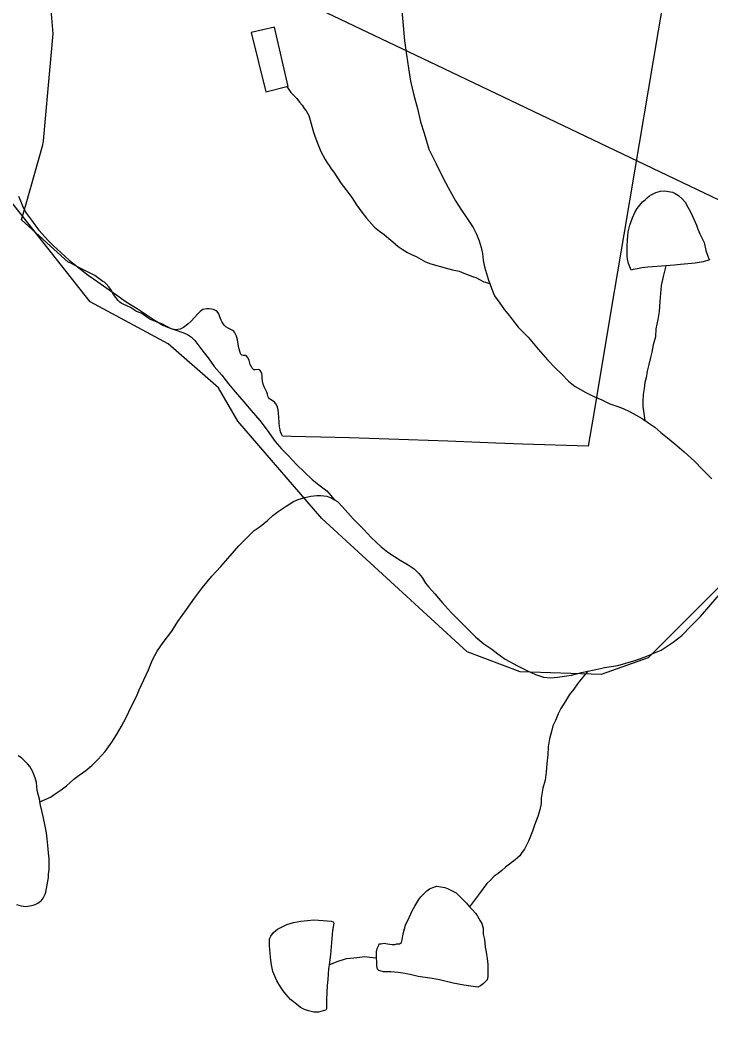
# Model space of a CAD drawing. Extents: x 2001466 to 2224147, y 644118 to 847247.
# Drawn here: x 2049753 to 2051817, y 660503 to 663505 of the extents above; entities that cross this region are included whole.
import ezdxf

# ---------------------------------------------------------------- set-up
doc = ezdxf.new("R2010")
doc.units = 0
for name, color, linetype in [('Exist Boundary Political City Limit New', 7, 'Continuous'), ('Exist Hydrographic Creek Single Shore', 7, 'Continuous'), ('Exist Hydrographic Misc Water Feature', 7, 'Continuous'), ('Exist Utilities Electrical Transmission Line', 7, 'Continuous'), ('Map Preparation Boundary City Limit Buffer Line', 7, 'Continuous')]:
    doc.layers.add(name, color=color, linetype=linetype)

msp = doc.modelspace()

# ---------------------------------------------------------------- linework, layer by layer
at = {"layer": 'Exist Boundary Political City Limit New'}
for points in [[(2051693.8, 663670.6), (2051660.2, 663472.7), (2051630.2, 663295.2), (2051590.4, 663059.1), (2051557.4, 662864.2)], [(2049930.8, 662764.5), (2049904.6, 662778.2), (2049896.5, 662781.9), (2049757.9, 662908.4), (2049771.2, 662955.6), (2049821.6, 663132.6), (2049823.1, 663144.5), (2049837.1, 663299), (2049852, 663464.2), (2049842.1, 663584.5)], [(2051557.4, 662864.2), (2051519.8, 662641.6), (2051469.1, 662341.7), (2051450.6, 662232.1), (2051254.1, 662238), (2051174.9, 662241.2), (2051031.1, 662247), (2050737.9, 662256.4), (2050564.6, 662260.8), (2050537.2, 662261.9), (2050534.2, 662267.4), (2050531.6, 662274.4), (2050528.9, 662285.5), (2050528.1, 662290), (2050525.5, 662331.8), (2050524.1, 662340.9), (2050521.1, 662351.8), (2050517.9, 662358.4), (2050513.8, 662362.9), (2050503.2, 662369.9), (2050498.4, 662373.5), (2050495.1, 662377.2), (2050493.5, 662381.5), (2050492.2, 662386.8), (2050490.4, 662392.8), (2050482.8, 662408.8), (2050479.8, 662417.2), (2050477.9, 662426.2), (2050477, 662434.6), (2050476.8, 662441.9), (2050475.2, 662449.6), (2050471, 662458.1), (2050469.1, 662459.9), (2050466.9, 662460.6), (2050455.4, 662459.5), (2050452, 662460.1), (2050449.6, 662462.1), (2050447, 662465.3), (2050444.4, 662469.2), (2050441.2, 662475.6), (2050438, 662488.1), (2050435.2, 662494.6), (2050431.2, 662500.1), (2050426.5, 662502.6), (2050419.8, 662503.1), (2050415.9, 662504.2), (2050413.1, 662506.3), (2050411.4, 662509.1), (2050407.9, 662521.6), (2050405.9, 662530.7), (2050403.1, 662549.2), (2050400.2, 662560.6), (2050394.1, 662572.9), (2050390.6, 662576.8), (2050375, 662584.4), (2050368.2, 662588.9), (2050363.4, 662593.7), (2050357.1, 662602.2), (2050353.8, 662608.1), (2050349.9, 662618.1), (2050347, 662627), (2050342.1, 662634.1), (2050338.8, 662636.5), (2050334.9, 662638.4), (2050331.1, 662639.7), (2050324.8, 662641.2), (2050317.8, 662642.2), (2050309.8, 662642.3), (2050299.4, 662639.9), (2050291.2, 662634.7), (2050284.1, 662627.7), (2050264.2, 662605.8), (2050255.5, 662597.1), (2050249.2, 662591.9), (2050241.2, 662586.5), (2050231.6, 662581.7), (2050217.6, 662579.2), (2050204.8, 662582.4), (2050176.6, 662597.2), (2050171.1, 662599.7), (2050147.5, 662608.4), (2050141.1, 662611.2), (2050135, 662614.9), (2050121.1, 662625.6), (2050115.5, 662629.1), (2050101.5, 662634.5), (2050082.9, 662646.2), (2050061, 662656.1), (2050055, 662659.6), (2050051.2, 662662.3), (2050046, 662667.1), (2050039, 662675.6), (2050032.6, 662684.9), (2050024.2, 662700.2), (2050018.9, 662708.1), (2050010.9, 662717.1), (2050005.5, 662721.4), (2050000.2, 662723.7), (2049977, 662741.4), (2049930.8, 662764.5)]]:
    msp.add_lwpolyline(points, dxfattribs=at)
at = {"layer": 'Exist Hydrographic Creek Single Shore'}
msp.add_lwpolyline([(2051980.2, 661950.1), (2051630.2, 661599.5), (2051489.1, 661549.9), (2051247.1, 661558.1), (2051089.2, 661617.1), (2050655.1, 662016.3), (2050404.2, 662306.8), (2050346.1, 662406.5), (2050196.2, 662537.4), (2049962.3, 662663.5), (2049720.3, 662970.3), (2049613.3, 662989.9)], dxfattribs=at)
at = {"layer": 'Exist Hydrographic Misc Water Feature'}
for points in [[(2050893.4, 663532.7), (2050897.5, 663488.7), (2050901.8, 663442.7), (2050907.8, 663400.8), (2050913.9, 663360.8), (2050919.9, 663322.8), (2050929.9, 663280.8), (2050940.2, 663240.8), (2050950, 663200.8), (2050960.3, 663166.9), (2050974.2, 663118.9), (2050996.3, 663075), (2051016.4, 663035), (2051032.4, 663005), (2051054.6, 662965.1), (2051072.6, 662937.1), (2051082.7, 662921.1), (2051094.6, 662903.2), (2051106.7, 662885.2), (2051116.7, 662865.2), (2051124.7, 662845.3), (2051130.9, 662825.3), (2051134.8, 662807.3), (2051136.8, 662787.3), (2051140.9, 662767.3), (2051147.1, 662747.4), (2051153, 662727.4), (2051156.9, 662717.4)], [(2050550, 663306.1), (2050554.1, 663306.1), (2050513.7, 663484), (2050443.7, 663467.9), (2050488, 663290), (2050550, 663306.1)], [(2050550, 663306.1), (2050562, 663288.1), (2050574.1, 663276.1), (2050580.1, 663270.1), (2050588.1, 663260.1), (2050596.1, 663250.2), (2050602, 663240.2), (2050608.2, 663234.2), (2050616.2, 663220.2), (2050620.3, 663206.3), (2050626.2, 663184.3), (2050630.1, 663170.3), (2050634.2, 663158.3), (2050644.3, 663132.3), (2050652.3, 663112.3), (2050664.4, 663088.4), (2050670.3, 663078.3), (2050676.5, 663070.4), (2050682.4, 663060.4), (2050690.4, 663050.4)], [(2050690.4, 663050.4), (2050712.6, 663016.4), (2050726.5, 662998.4), (2050744.5, 662974.5), (2050758.7, 662952.5), (2050774.7, 662930.6), (2050788.6, 662912.6), (2050812.6, 662886.6), (2050826.8, 662874.7), (2050840.7, 662864.7), (2050854.9, 662852.7), (2050866.8, 662842.8), (2050882.8, 662828.8), (2050894.8, 662820.8), (2050910.8, 662810.8), (2050922.9, 662804.9), (2050936.9, 662798.9), (2050950.8, 662791), (2050964.8, 662783), (2050980.8, 662777), (2051023, 662765.1), (2051044.9, 662759.1), (2051065, 662755.1), (2051079, 662749.2), (2051105, 662739.2), (2051114.9, 662735.3), (2051138.9, 662723.3), (2051156.9, 662717.4)], [(2049748.8, 662978.6), (2049754.8, 662964.7), (2049762.8, 662944.7), (2049772.8, 662926.7), (2049787, 662906.7), (2049797, 662892.7), (2049808.9, 662876.8), (2049837, 662846.8), (2049853, 662830.9), (2049875.1, 662810.9), (2049901.2, 662787), (2049929.1, 662765), (2049957.1, 662743), (2049985.2, 662723.1), (2050019.3, 662699.2), (2050045.3, 662681.3), (2050067.3, 662665.3), (2050083.3, 662655.3), (2050103.3, 662643.4), (2050133.3, 662623.4), (2050157.3, 662607.5), (2050179.4, 662593.5), (2050193.4, 662587.6), (2050239.5, 662571.6), (2050253.4, 662565.7), (2050265.5, 662557.7), (2050275.4, 662547.7), (2050287.5, 662531.7), (2050299.4, 662515.7), (2050315.6, 662495.8), (2050333.6, 662469.8), (2050355.6, 662443.9), (2050375.7, 662417.9), (2050395.8, 662393.9), (2050421.8, 662364), (2050443.7, 662338.1), (2050469.8, 662308.1), (2050491.9, 662280.2), (2050515.9, 662246.2), (2050534, 662224.3), (2050554.1, 662204.3), (2050580.1, 662176.3), (2050626.2, 662132.5), (2050646.1, 662116.5), (2050670.1, 662098.5), (2050692.6, 662071.9), (2050702.1, 662066.6)], [(2051682.9, 662770.3), (2051656.8, 662768.3), (2051628.9, 662766.2), (2051610.9, 662764.2), (2051602.9, 662762.2), (2051584.8, 662760.1), (2051578.9, 662758.1), (2051574.8, 662768.1), (2051570.9, 662778.1), (2051568.6, 662790.1), (2051566.8, 662800.1), (2051566.8, 662814.1), (2051566.8, 662828.1), (2051568.6, 662848.1), (2051570.5, 662872.1), (2051574.6, 662892.1), (2051582.6, 662914.1), (2051590.4, 662930.1), (2051596.5, 662942.1), (2051604.5, 662952.1), (2051612.5, 662962.1), (2051620.5, 662968.1), (2051626.5, 662974.1), (2051634.3, 662980.2), (2051640.4, 662984.2), (2051652.3, 662990.2), (2051666.3, 662994.2), (2051678.4, 662994.3), (2051690.2, 662992.3), (2051702.3, 662990.3), (2051710.3, 662986.3), (2051720.4, 662980.3), (2051732.3, 662970.3), (2051740.5, 662960.4), (2051748.5, 662946.4), (2051756.5, 662932.4), (2051766.5, 662910.4), (2051774.5, 662892.5), (2051778.6, 662880.5), (2051784.6, 662866.5), (2051796.7, 662840.5), (2051802.6, 662816.6), (2051808.8, 662796.6), (2051812.7, 662788.6), (2051794.6, 662782.5), (2051770.6, 662778.5), (2051748.7, 662776.4), (2051726.7, 662774.4), (2051708.7, 662772.4), (2051682.9, 662770.3)], [(2051682.9, 662770.3), (2051674.9, 662738.3), (2051668.9, 662712.3), (2051666.9, 662688.3), (2051665, 662664.3), (2051663.2, 662634.3), (2051659.1, 662610.3), (2051653.1, 662582.3), (2051651.3, 662558.3), (2051645.1, 662534.3), (2051641.2, 662512.3), (2051637.3, 662496.3), (2051631.4, 662476.3), (2051627.3, 662456.3), (2051623.4, 662436.3), (2051619.5, 662422.3), (2051617.5, 662404.3), (2051615.4, 662386.3), (2051613.6, 662366.3), (2051613.6, 662350.3), (2051615.6, 662336.3), (2051617.7, 662322.3), (2051620.3, 662308.4), (2051623.6, 662306.3)], [(2051156.9, 662717.4), (2051163.1, 662701.3), (2051171.1, 662681.3), (2051187, 662659.4), (2051201, 662639.4), (2051215.1, 662621.5), (2051227.2, 662605.5), (2051241.2, 662587.5), (2051271.1, 662557.6), (2051301.3, 662521.6), (2051329.4, 662489.7), (2051351.5, 662465.7), (2051371.4, 662447.8), (2051391.5, 662425.8), (2051411.4, 662409.8), (2051443.4, 662391.9), (2051467.6, 662379.9), (2051491.5, 662370.1), (2051515.5, 662358.1), (2051539.5, 662350.1), (2051555.5, 662344.2), (2051575.6, 662334.2), (2051593.7, 662324.2), (2051611.5, 662314.3), (2051620.3, 662308.4), (2051623.6, 662306.3)], [(2051623.6, 662306.3), (2051631.6, 662300.3), (2051649.6, 662288.3), (2051667.7, 662272.3), (2051687.8, 662256.4), (2051709.7, 662238.5), (2051737.8, 662214.5), (2051767.8, 662186.6), (2051791.7, 662162.6), (2051819.8, 662134.7)], [(2049812, 661169.1), (2049844, 661183.2), (2049858.1, 661193.2), (2049875.9, 661205.2), (2049891.9, 661217.3), (2049913.9, 661237.3), (2049929.9, 661249.3), (2049949.8, 661263.4), (2049967.8, 661277.4), (2049985.9, 661295.4), (2050007.8, 661319.4), (2050027.7, 661347.5), (2050041.6, 661369.5), (2050055.6, 661393.5), (2050071.6, 661423.6), (2050085.5, 661453.6), (2050101.5, 661483.6), (2050109.5, 661503.6), (2050123.2, 661533.6), (2050137.4, 661563.6), (2050149.3, 661593.6), (2050163.2, 661619.7), (2050181.1, 661645.7), (2050207.1, 661679.7), (2050224.9, 661707.7), (2050251, 661743.8), (2050274.8, 661777.9), (2050298.8, 661809.9), (2050326.6, 661843.9), (2050352.7, 661872), (2050380.6, 661904), (2050406.6, 661934.1), (2050426.5, 661954.2), (2050452.3, 661980.1), (2050470.4, 661992.2), (2050492.5, 662010.2), (2050508.3, 662024.3), (2050524.3, 662036.3), (2050548.3, 662052.3), (2050570.3, 662066.4), (2050584.4, 662072.4), (2050604.3, 662078.4), (2050622.1, 662082.5), (2050640.2, 662084.5), (2050652.3, 662084.5), (2050670.1, 662082.5), (2050684.3, 662076.6), (2050692.6, 662071.9), (2050702.1, 662066.6)], [(2050702.1, 662066.6), (2050716.2, 662050.6), (2050748.2, 662014.7), (2050780.4, 661982.8), (2050802.4, 661958.8), (2050832.5, 661930.9), (2050852.4, 661914.9), (2050888.5, 661891), (2050912.5, 661877), (2050930.5, 661865.1), (2050944.5, 661851.1), (2050954.5, 661839.1), (2050964.8, 661823.1), (2050974.6, 661811.1), (2050992.7, 661791.2), (2051014.6, 661765.3), (2051040.8, 661735.3), (2051068.7, 661707.3), (2051092.9, 661683.4), (2051114.9, 661661.4), (2051138.9, 661641.5), (2051162.9, 661625.5), (2051180.9, 661611.6), (2051203, 661595.7), (2051239.1, 661575.7), (2051267, 661561.8), (2051293.1, 661549.8), (2051317.1, 661541.9), (2051339, 661539.9), (2051359.1, 661541.9), (2051373, 661544), (2051401.1, 661548.1), (2051431.1, 661556.1), (2051449.1, 661560.1)], [(2051449.1, 661560.1), (2051487, 661568.1), (2051499.1, 661570.3), (2051538.9, 661576.3), (2051586.9, 661590.3), (2051604.9, 661596.4), (2051631, 661606.4), (2051648.8, 661614.5), (2051668.9, 661622.5), (2051686.8, 661634.5), (2051704.8, 661646.5), (2051730.8, 661666.6), (2051758.7, 661694.7), (2051786.6, 661722.7), (2051816.6, 661758.7), (2051842.6, 661788.8)], [(2051449.1, 661560.1), (2051425.1, 661530.1), (2051419, 661522), (2051407.3, 661506), (2051395.2, 661490), (2051383.1, 661470), (2051369.3, 661448), (2051361.3, 661432), (2051353.3, 661412), (2051345.3, 661396), (2051341.5, 661379.9), (2051335.5, 661357.9), (2051331.4, 661333.9), (2051329.6, 661309.9), (2051327.5, 661283.9), (2051325.5, 661257.9), (2051321.8, 661233.9), (2051315.6, 661209.9), (2051309.9, 661179.9), (2051309.9, 661163.9), (2051305.8, 661145.9), (2051299.8, 661125.9), (2051290, 661099.9), (2051283.8, 661081.9), (2051271.9, 661051.8), (2051266, 661039.8), (2051260, 661027.8), (2051252, 661017.8), (2051246.1, 661007.8), (2051232.2, 660995.8), (2051204.1, 660973.8), (2051192.2, 660963.7), (2051182.1, 660955.7), (2051170.2, 660947.7), (2051158.3, 660935.7), (2051148.3, 660925.7), (2051126.4, 660895.7), (2051096.4, 660855.6)], [(2049812, 661169.1), (2049812, 661173.1), (2049804, 661203.1), (2049801.9, 661227), (2049798, 661241), (2049790, 661261.1), (2049782, 661275), (2049775.9, 661283), (2049765.8, 661293), (2049757.8, 661301), (2049747.8, 661306.9)], [(2049742.7, 660863.1), (2049756.6, 660859.1), (2049770.8, 660857.1), (2049782.6, 660859.1), (2049792.7, 660861.1), (2049798.6, 660863.1), (2049806.6, 660867.1), (2049810.7, 660869.2), (2049816.5, 660873.2), (2049822.6, 660881.2), (2049828.6, 660893.2), (2049830.6, 660899.2), (2049834.5, 660921.2), (2049838.4, 660943.2), (2049838.4, 660953.2), (2049840.5, 660967.2), (2049840.5, 660999.2), (2049838.2, 661017.2), (2049836.4, 661039.2), (2049834.3, 661059.2), (2049832.3, 661077.2), (2049828.2, 661097.1), (2049822.2, 661125.1), (2049814, 661159.1), (2049812, 661169.1)], [(2050818.6, 660703.1), (2050818.6, 660709.1), (2050818.6, 660721.1), (2050820.6, 660731.1), (2050824.7, 660741.1), (2050826.6, 660745.1), (2050830.7, 660745.1), (2050840.7, 660747.1), (2050850.6, 660745.2), (2050864.7, 660743.2), (2050872.7, 660743.2), (2050878.6, 660745.2), (2050886.6, 660745.2), (2050892.6, 660749.2), (2050894.6, 660757.2), (2050896.5, 660769.2), (2050898.5, 660779.2), (2050904.5, 660801.2), (2050916.6, 660825.3), (2050924.4, 660843.3), (2050932.4, 660857.3), (2050938.3, 660867.3), (2050944.5, 660877.3), (2050950.4, 660885.3), (2050956.4, 660891.3), (2050962.3, 660897.3), (2050968.3, 660903.3), (2050976.3, 660909.3), (2050986.3, 660913.3), (2050998.2, 660917.4), (2051010.3, 660915.4), (2051022.2, 660913.4), (2051032.2, 660909.5), (2051044.3, 660903.5), (2051056.2, 660897.5), (2051064.2, 660889.5), (2051072.2, 660881.5), (2051086.4, 660867.5), (2051096.4, 660855.6)], [(2051096.4, 660855.6), (2051102.4, 660849.6), (2051114.5, 660835.6), (2051120.4, 660827.7), (2051128.4, 660813.7), (2051132.5, 660805.7), (2051136.6, 660791.7), (2051136.6, 660773.7), (2051140.5, 660757.7), (2051142.6, 660735.6), (2051144.6, 660725.7), (2051146.7, 660713.7), (2051148.7, 660701.7), (2051150.5, 660683.7), (2051150.8, 660659.7), (2051150.8, 660647.7), (2051148.7, 660637.7), (2051142.8, 660631.7), (2051136.8, 660625.7), (2051128.8, 660619.7), (2051120.8, 660615.6), (2051106.9, 660617.6), (2051078.8, 660621.6), (2051046.8, 660627.5), (2051006.8, 660637.5), (2050984.9, 660641.4), (2050942.8, 660647.4), (2050918.8, 660653.3), (2050896.7, 660657.2), (2050882.8, 660659.2), (2050860.8, 660661.2), (2050838.9, 660661.2), (2050824.7, 660665.1), (2050820.8, 660669.1), (2050818.8, 660679.1), (2050818.8, 660691.1), (2050818.6, 660703.1)], [(2050676.9, 660682.8), (2050674.8, 660670.8), (2050673, 660638.9), (2050670.9, 660620.8), (2050669.1, 660578.8), (2050669.1, 660550.8), (2050667, 660546.8), (2050659, 660544.8), (2050645.1, 660540.8), (2050630.9, 660540.8), (2050615, 660544.7), (2050603.1, 660548.7), (2050591, 660554.7), (2050579.1, 660564.6), (2050561, 660578.6), (2050546.9, 660594.6), (2050538.9, 660604.6), (2050530.9, 660616.6), (2050520.8, 660634.5), (2050514.9, 660648.5), (2050508.9, 660662.5), (2050504.8, 660682.5), (2050502.8, 660696.5), (2050500.7, 660716.5), (2050498.7, 660740.5), (2050498.7, 660750.5), (2050498.7, 660760.4), (2050502.6, 660768.4), (2050510.6, 660778.5), (2050522.7, 660788.5), (2050534.6, 660794.5), (2050550.6, 660802.6), (2050570.5, 660808.6), (2050592.6, 660812.6), (2050612.5, 660814.7), (2050630.5, 660816.7), (2050658.6, 660814.8), (2050682.6, 660812.8), (2050688.6, 660810.8), (2050690.6, 660806.8), (2050686.5, 660784.8), (2050680.8, 660712.8), (2050676.9, 660682.8)], [(2050676.9, 660682.8), (2050700.9, 660692.8), (2050728.8, 660700.9), (2050750.7, 660703), (2050768.7, 660705), (2050782.7, 660707), (2050798.7, 660705), (2050818.6, 660703.1)]]:
    msp.add_lwpolyline(points, dxfattribs=at)
at = {"layer": 'Exist Utilities Electrical Transmission Line'}
msp.add_lwpolyline([(2063583.7, 657590.1), (2059873.3, 658420.5), (2058009.5, 660180.5), (2056432.8, 660774), (2050997.3, 663369.7), (2049560.3, 664054.6)], dxfattribs=at)
at = {"layer": 'Map Preparation Boundary City Limit Buffer Line'}
for points in [[(2051693.8, 663670.6), (2051660.2, 663472.7), (2051630.2, 663295.2), (2051590.4, 663059.1), (2051557.4, 662864.2)], [(2049930.8, 662764.5), (2049904.6, 662778.2), (2049896.5, 662781.9), (2049757.9, 662908.4), (2049771.2, 662955.6), (2049821.6, 663132.6), (2049823.1, 663144.5), (2049837.1, 663299), (2049852, 663464.2), (2049842.1, 663584.5)], [(2051557.4, 662864.2), (2051519.8, 662641.6), (2051469.1, 662341.7), (2051450.6, 662232.1), (2051254.1, 662238), (2051174.9, 662241.2), (2051031.1, 662247), (2050737.9, 662256.4), (2050564.6, 662260.8), (2050537.2, 662261.9), (2050534.2, 662267.4), (2050531.6, 662274.4), (2050528.9, 662285.5), (2050528.1, 662290), (2050525.5, 662331.8), (2050524.1, 662340.9), (2050521.1, 662351.8), (2050517.9, 662358.4), (2050513.8, 662362.9), (2050503.2, 662369.9), (2050498.4, 662373.5), (2050495.1, 662377.2), (2050493.5, 662381.5), (2050492.2, 662386.8), (2050490.4, 662392.8), (2050482.8, 662408.8), (2050479.8, 662417.2), (2050477.9, 662426.2), (2050477, 662434.6), (2050476.8, 662441.9), (2050475.2, 662449.6), (2050471, 662458.1), (2050469.1, 662459.9), (2050466.9, 662460.6), (2050455.4, 662459.5), (2050452, 662460.1), (2050449.6, 662462.1), (2050447, 662465.3), (2050444.4, 662469.2), (2050441.2, 662475.6), (2050438, 662488.1), (2050435.2, 662494.6), (2050431.2, 662500.1), (2050426.5, 662502.6), (2050419.8, 662503.1), (2050415.9, 662504.2), (2050413.1, 662506.3), (2050411.4, 662509.1), (2050407.9, 662521.6), (2050405.9, 662530.7), (2050403.1, 662549.2), (2050400.2, 662560.6), (2050394.1, 662572.9), (2050390.6, 662576.8), (2050375, 662584.4), (2050368.2, 662588.9), (2050363.4, 662593.7), (2050357.1, 662602.2), (2050353.8, 662608.1), (2050349.9, 662618.1), (2050347, 662627), (2050342.1, 662634.1), (2050338.8, 662636.5), (2050334.9, 662638.4), (2050331.1, 662639.7), (2050324.8, 662641.2), (2050317.8, 662642.2), (2050309.8, 662642.3), (2050299.4, 662639.9), (2050291.2, 662634.7), (2050284.1, 662627.7), (2050264.2, 662605.8), (2050255.5, 662597.1), (2050249.2, 662591.9), (2050241.2, 662586.5), (2050231.6, 662581.7), (2050217.6, 662579.2), (2050204.8, 662582.4), (2050176.6, 662597.2), (2050171.1, 662599.7), (2050147.5, 662608.4), (2050141.1, 662611.2), (2050135, 662614.9), (2050121.1, 662625.6), (2050115.5, 662629.1), (2050101.5, 662634.5), (2050082.9, 662646.2), (2050061, 662656.1), (2050055, 662659.6), (2050051.2, 662662.3), (2050046, 662667.1), (2050039, 662675.6), (2050032.6, 662684.9), (2050024.2, 662700.2), (2050018.9, 662708.1), (2050010.9, 662717.1), (2050005.5, 662721.4), (2050000.2, 662723.7), (2049977, 662741.4), (2049930.8, 662764.5)]]:
    msp.add_lwpolyline(points, dxfattribs=at)

doc.saveas('drawing.dxf')
